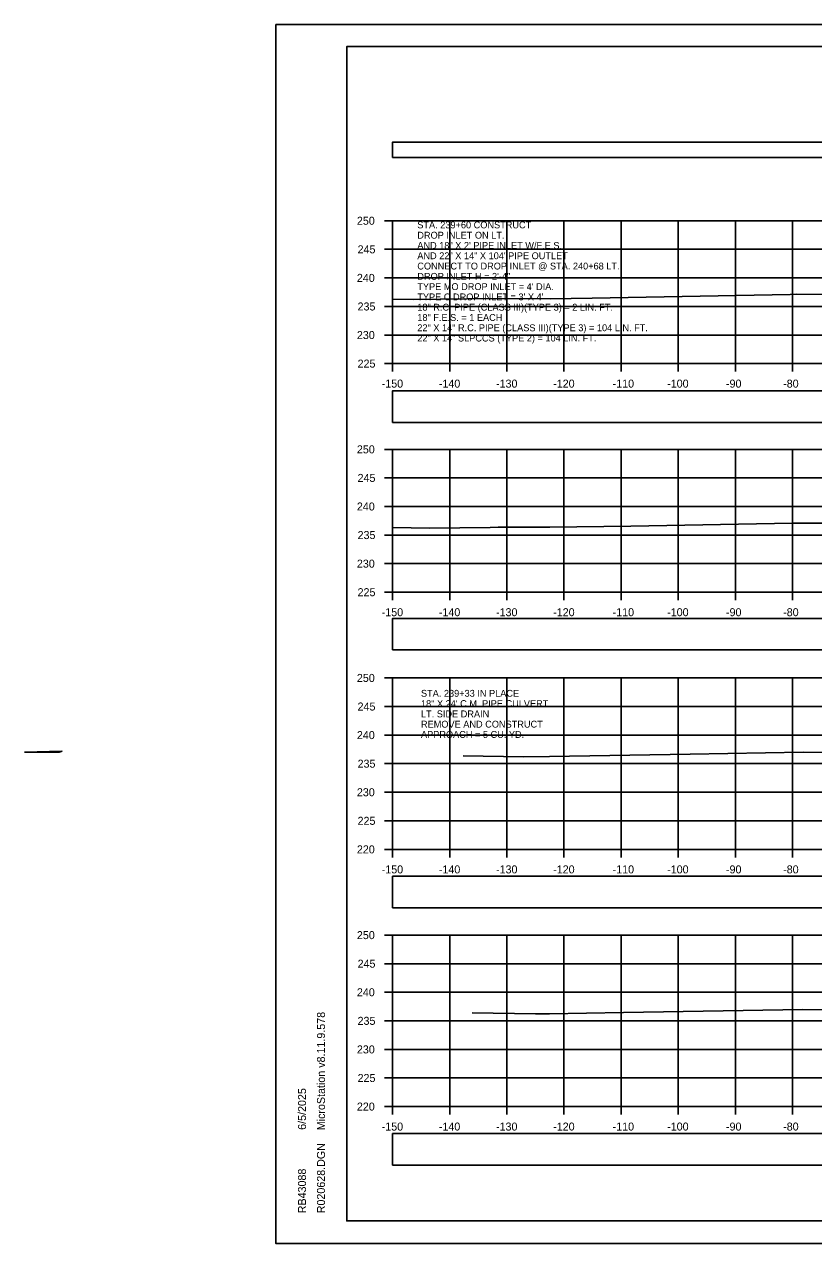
# Model space of a CAD drawing. Extents: x 1369627 to 1374022, y 380035 to 398173.
# Drawn here: x 1371884.1 to 1372022.2, y 389212.3 to 389425.6 of the extents above; entities that cross this region are included whole.
import ezdxf

# ---------------------------------------------------------------- set-up
doc = ezdxf.new("R2010")
doc.units = 0
for name, color, linetype in [('Default', 7, 'Continuous'), ('R_Axis', 7, 'Continuous'), ('R_Axis Annot', 7, 'Continuous'), ('R_Border', 7, 'Continuous'), ('R_Drive', 7, 'Continuous'), ('R_Exist Surface', 7, 'Continuous'), ('R_Grid', 7, 'Continuous'), ('R_No Plot', 7, 'Continuous'), ('R_Water', 7, 'Continuous'), ('R_Water Annot', 7, 'Continuous')]:
    doc.layers.add(name, color=color, linetype=linetype)

msp = doc.modelspace()

# ---------------------------------------------------------------- linework, layer by layer
at = {"layer": 'Default'}
for points in [[(1371948.53, 389402.34), (1372248.53, 389402.34), (1372248.53, 389405.04), (1371948.53, 389405.04)], [(1371948.53, 389356.01), (1372248.53, 389356.01), (1372248.53, 389361.53), (1371948.53, 389361.53)], [(1371948.53, 389316.19), (1372248.53, 389316.19), (1372248.53, 389321.71), (1371948.53, 389321.71)], [(1371948.53, 389271.07), (1372248.53, 389271.07), (1372248.53, 389276.6), (1371948.53, 389276.6)], [(1371948.53, 389226.03), (1372248.53, 389226.03), (1372248.53, 389231.55), (1371948.53, 389231.55)]]:
    msp.add_lwpolyline(points, close=True, dxfattribs=at)
at = {"layer": 'R_Axis'}
for p, q in [((1371947.13, 389391.29), (1371948.53, 389391.29)), ((1371948.53, 389366.29), (1371948.53, 389391.29)), ((1371947.13, 389386.29), (1371948.53, 389386.29)), ((1371947.13, 389381.29), (1371948.53, 389381.29)), ((1371947.13, 389376.29), (1371948.53, 389376.29)), ((1371947.13, 389371.29), (1371948.53, 389371.29)), ((1371947.13, 389366.29), (1371948.53, 389366.29)), ((1371948.53, 389366.29), (1372248.53, 389366.29)), ((1371948.53, 389364.89), (1371948.53, 389366.29)), ((1371958.53, 389364.89), (1371958.53, 389366.29)), ((1371968.53, 389364.89), (1371968.53, 389366.29)), ((1371978.53, 389364.89), (1371978.53, 389366.29)), ((1371988.53, 389364.89), (1371988.53, 389366.29)), ((1371998.53, 389364.89), (1371998.53, 389366.29)), ((1372008.53, 389364.89), (1372008.53, 389366.29)), ((1372018.53, 389364.89), (1372018.53, 389366.29)), ((1371947.13, 389351.29), (1371948.53, 389351.29)), ((1371948.53, 389326.29), (1371948.53, 389351.29)), ((1371947.13, 389346.29), (1371948.53, 389346.29)), ((1371947.13, 389341.29), (1371948.53, 389341.29)), ((1371947.13, 389336.29), (1371948.53, 389336.29)), ((1371947.13, 389331.29), (1371948.53, 389331.29)), ((1371947.13, 389326.29), (1371948.53, 389326.29)), ((1371948.53, 389326.29), (1372248.53, 389326.29)), ((1371948.53, 389324.89), (1371948.53, 389326.29)), ((1371958.53, 389324.89), (1371958.53, 389326.29)), ((1371968.53, 389324.89), (1371968.53, 389326.29)), ((1371978.53, 389324.89), (1371978.53, 389326.29)), ((1371988.53, 389324.89), (1371988.53, 389326.29)), ((1371998.53, 389324.89), (1371998.53, 389326.29)), ((1372008.53, 389324.89), (1372008.53, 389326.29)), ((1372018.53, 389324.89), (1372018.53, 389326.29)), ((1371947.13, 389311.29), (1371948.53, 389311.29)), ((1371948.53, 389281.29), (1371948.53, 389311.29)), ((1371947.13, 389306.29), (1371948.53, 389306.29)), ((1371947.13, 389301.29), (1371948.53, 389301.29)), ((1371947.13, 389296.29), (1371948.53, 389296.29)), ((1371947.13, 389291.29), (1371948.53, 389291.29)), ((1371947.13, 389286.29), (1371948.53, 389286.29)), ((1371947.13, 389281.29), (1371948.53, 389281.29)), ((1371948.53, 389281.29), (1372248.53, 389281.29)), ((1371948.53, 389279.89), (1371948.53, 389281.29)), ((1371958.53, 389279.89), (1371958.53, 389281.29)), ((1371968.53, 389279.89), (1371968.53, 389281.29)), ((1371978.53, 389279.89), (1371978.53, 389281.29)), ((1371988.53, 389279.89), (1371988.53, 389281.29)), ((1371998.53, 389279.89), (1371998.53, 389281.29)), ((1372008.53, 389279.89), (1372008.53, 389281.29)), ((1372018.53, 389279.89), (1372018.53, 389281.29)), ((1371947.13, 389266.29), (1371948.53, 389266.29)), ((1371948.53, 389236.29), (1371948.53, 389266.29)), ((1371947.13, 389261.29), (1371948.53, 389261.29)), ((1371947.13, 389256.29), (1371948.53, 389256.29)), ((1371947.13, 389251.29), (1371948.53, 389251.29)), ((1371947.13, 389246.29), (1371948.53, 389246.29)), ((1371947.13, 389241.29), (1371948.53, 389241.29)), ((1371947.13, 389236.29), (1371948.53, 389236.29)), ((1371948.53, 389236.29), (1372248.53, 389236.29)), ((1371948.53, 389234.89), (1371948.53, 389236.29)), ((1371958.53, 389234.89), (1371958.53, 389236.29)), ((1371968.53, 389234.89), (1371968.53, 389236.29)), ((1371978.53, 389234.89), (1371978.53, 389236.29)), ((1371988.53, 389234.89), (1371988.53, 389236.29)), ((1371998.53, 389234.89), (1371998.53, 389236.29)), ((1372008.53, 389234.89), (1372008.53, 389236.29)), ((1372018.53, 389234.89), (1372018.53, 389236.29))]:
    msp.add_line(p, q, dxfattribs=at)
at = {"layer": 'R_Border'}
for p, q in [((1371940.53, 389421.75), (1372256.71, 389421.75)), ((1371940.53, 389216.29), (1371940.53, 389421.75)), ((1371940.53, 389216.29), (1371940.53, 389216.29)), ((1372256.71, 389216.29), (1371940.53, 389216.29))]:
    msp.add_line(p, q, dxfattribs=at)
at = {"layer": 'R_Drive'}
for p, q in [((1371890.74, 389298.45), (1371884.13, 389298.32)), ((1371884.13, 389298.32), (1371890.24, 389298.28)), ((1371890.24, 389298.28), (1371890.74, 389298.45))]:
    msp.add_line(p, q, dxfattribs=at)
at = {"layer": 'R_Exist Surface'}
for points in [[(1371948.53, 389377.54), (1371952.12, 389377.49), (1371961.54, 389377.62), (1371963.48, 389377.67), (1371976.09, 389377.64), (1371983.45, 389377.74), (1372018.09, 389378.38), (1372019.18, 389378.42), (1372027.09, 389378.39)], [(1371948.57, 389337.59), (1371954.98, 389337.49), (1371965.59, 389337.64), (1371966.99, 389337.68), (1371976.08, 389337.65), (1371990.21, 389337.84), (1372018.52, 389338.37), (1372019.41, 389338.4), (1372028.61, 389338.36)], [(1371960.88, 389297.67), (1371971.42, 389297.5), (1371975.99, 389297.56), (1372000.59, 389297.94), (1372020.36, 389298.28), (1372030.93, 389298.23)], [(1371962.49, 389252.68), (1371973.56, 389252.5), (1371975.97, 389252.54), (1371988.96, 389252.74), (1372020.31, 389253.27), (1372028.28, 389253.23)]]:
    msp.add_lwpolyline(points, dxfattribs=at)
at = {"layer": 'R_Grid'}
for p, q in [((1371948.53, 389391.29), (1372248.53, 389391.29)), ((1371948.53, 389366.29), (1371948.53, 389391.29)), ((1371958.53, 389366.29), (1371958.53, 389391.29)), ((1371968.53, 389366.29), (1371968.53, 389391.29)), ((1371978.53, 389366.29), (1371978.53, 389391.29)), ((1371988.53, 389366.29), (1371988.53, 389391.29)), ((1371998.53, 389366.29), (1371998.53, 389391.29)), ((1372008.53, 389366.29), (1372008.53, 389391.29)), ((1372018.53, 389366.29), (1372018.53, 389391.29)), ((1371948.53, 389386.29), (1372248.53, 389386.29)), ((1371948.53, 389381.29), (1372248.53, 389381.29)), ((1371948.53, 389376.29), (1372248.53, 389376.29)), ((1371948.53, 389371.29), (1372248.53, 389371.29)), ((1371948.53, 389366.29), (1372248.53, 389366.29)), ((1371948.53, 389351.29), (1372248.53, 389351.29)), ((1371948.53, 389326.29), (1371948.53, 389351.29)), ((1371958.53, 389326.29), (1371958.53, 389351.29)), ((1371968.53, 389326.29), (1371968.53, 389351.29)), ((1371978.53, 389326.29), (1371978.53, 389351.29)), ((1371988.53, 389326.29), (1371988.53, 389351.29)), ((1371998.53, 389326.29), (1371998.53, 389351.29)), ((1372008.53, 389326.29), (1372008.53, 389351.29)), ((1372018.53, 389326.29), (1372018.53, 389351.29)), ((1371948.53, 389346.29), (1372248.53, 389346.29)), ((1371948.53, 389341.29), (1372248.53, 389341.29)), ((1371948.53, 389336.29), (1372248.53, 389336.29)), ((1371948.53, 389331.29), (1372248.53, 389331.29)), ((1371948.53, 389326.29), (1372248.53, 389326.29)), ((1371948.53, 389311.29), (1372248.53, 389311.29)), ((1371948.53, 389281.29), (1371948.53, 389311.29)), ((1371958.53, 389281.29), (1371958.53, 389311.29)), ((1371968.53, 389281.29), (1371968.53, 389311.29)), ((1371978.53, 389281.29), (1371978.53, 389311.29)), ((1371988.53, 389281.29), (1371988.53, 389311.29)), ((1371998.53, 389281.29), (1371998.53, 389311.29)), ((1372008.53, 389281.29), (1372008.53, 389311.29)), ((1372018.53, 389281.29), (1372018.53, 389311.29)), ((1371948.53, 389306.29), (1372248.53, 389306.29)), ((1371948.53, 389301.29), (1372248.53, 389301.29)), ((1371948.53, 389296.29), (1372248.53, 389296.29)), ((1371948.53, 389291.29), (1372248.53, 389291.29)), ((1371948.53, 389286.29), (1372248.53, 389286.29)), ((1371948.53, 389281.29), (1372248.53, 389281.29)), ((1371948.53, 389266.29), (1372248.53, 389266.29)), ((1371948.53, 389236.29), (1371948.53, 389266.29)), ((1371958.53, 389236.29), (1371958.53, 389266.29)), ((1371968.53, 389236.29), (1371968.53, 389266.29)), ((1371978.53, 389236.29), (1371978.53, 389266.29)), ((1371988.53, 389236.29), (1371988.53, 389266.29)), ((1371998.53, 389236.29), (1371998.53, 389266.29)), ((1372008.53, 389236.29), (1372008.53, 389266.29)), ((1372018.53, 389236.29), (1372018.53, 389266.29)), ((1371948.53, 389261.29), (1372248.53, 389261.29)), ((1371948.53, 389256.29), (1372248.53, 389256.29)), ((1371948.53, 389251.29), (1372248.53, 389251.29)), ((1371948.53, 389246.29), (1372248.53, 389246.29)), ((1371948.53, 389241.29), (1372248.53, 389241.29)), ((1371948.53, 389236.29), (1372248.53, 389236.29))]:
    msp.add_line(p, q, dxfattribs=at)
at = {"layer": 'R_No Plot'}
for p, q in [((1371928.13, 389425.65), (1372261.46, 389425.65)), ((1371928.13, 389212.31), (1372261.46, 389212.31))]:
    msp.add_line(p, q, dxfattribs=at)
for points in [[(1371928.12, 389425.65), (1372261.46, 389425.65), (1372261.46, 389212.31), (1371928.12, 389212.31)], [(1372174.45, 389421.75), (1372194.07, 389421.75), (1372194.07, 389411.87), (1372210.18, 389411.87), (1372233.38, 389411.87), (1372233.38, 389379.2), (1372256.59, 389379.2), (1372256.71, 389216.29), (1371940.53, 389216.29), (1371940.53, 389421.75)]]:
    msp.add_lwpolyline(points, close=True, dxfattribs=at)

# ---------------------------------------------------------------- texts
at = {"layer": 'R_Axis Annot'}
for s, p in [('250', (1371942.3, 389390.59)), ('245', (1371942.42, 389385.59)), ('240', (1371942.3, 389380.59)), ('235', (1371942.42, 389375.59)), ('230', (1371942.3, 389370.59)), ('225', (1371942.42, 389365.59)), ('-150', (1371946.64, 389362.09)), ('-140', (1371956.64, 389362.09)), ('-130', (1371966.64, 389362.09)), ('-120', (1371976.64, 389362.09)), ('-110', (1371987.04, 389362.09)), ('-100', (1371996.58, 389362.09)), ('-90', (1372006.87, 389362.09)), ('-80', (1372016.87, 389362.09)), ('250', (1371942.3, 389350.59)), ('245', (1371942.42, 389345.59)), ('240', (1371942.3, 389340.59)), ('235', (1371942.42, 389335.59)), ('230', (1371942.3, 389330.59)), ('225', (1371942.42, 389325.59)), ('-150', (1371946.64, 389322.09)), ('-140', (1371956.64, 389322.09)), ('-130', (1371966.64, 389322.09)), ('-120', (1371976.64, 389322.09)), ('-110', (1371987.04, 389322.09)), ('-100', (1371996.58, 389322.09)), ('-90', (1372006.87, 389322.09)), ('-80', (1372016.87, 389322.09)), ('250', (1371942.3, 389310.59)), ('245', (1371942.42, 389305.59)), ('240', (1371942.3, 389300.59)), ('235', (1371942.42, 389295.59)), ('230', (1371942.3, 389290.59)), ('225', (1371942.42, 389285.59)), ('220', (1371942.3, 389280.59)), ('-150', (1371946.64, 389277.09)), ('-140', (1371956.64, 389277.09)), ('-130', (1371966.64, 389277.09)), ('-120', (1371976.64, 389277.09)), ('-110', (1371987.04, 389277.09)), ('-100', (1371996.58, 389277.09)), ('-90', (1372006.87, 389277.09)), ('-80', (1372016.87, 389277.09)), ('250', (1371942.3, 389265.59)), ('245', (1371942.42, 389260.59)), ('240', (1371942.3, 389255.59)), ('235', (1371942.42, 389250.59)), ('230', (1371942.3, 389245.59)), ('225', (1371942.42, 389240.59)), ('220', (1371942.3, 389235.59)), ('-150', (1371946.64, 389232.09)), ('-140', (1371956.64, 389232.09)), ('-130', (1371966.64, 389232.09)), ('-120', (1371976.64, 389232.09)), ('-110', (1371987.04, 389232.09)), ('-100', (1371996.58, 389232.09)), ('-90', (1372006.87, 389232.09)), ('-80', (1372016.87, 389232.09))]:
    msp.add_text(s, height=1.4, dxfattribs=at).set_placement(p)
at = {"layer": 'R_Border'}
for s, p in [('MicroStation v8.11.9.578', (1371936.72, 389232.15)), ('6/5/2025', (1371933.4, 389232.22)), ('R020628.DGN', (1371936.72, 389217.62)), ('RB43088', (1371933.4, 389217.62))]:
    msp.add_text(s, height=1.4, rotation=90, dxfattribs=at).set_placement(p)
at = {"layer": 'R_Water'}
for s, p in [('STA. 239+33 IN PLACE', (1371953.51, 389308)), ('18" X 24\' C.M. PIPE CULVERT', (1371953.51, 389306.2)), ('LT. SIDE DRAIN', (1371953.51, 389304.4)), ('REMOVE AND CONSTRUCT', (1371953.51, 389302.6)), ('APPROACH = 5 CU. YD.', (1371953.51, 389300.8))]:
    msp.add_text(s, height=1.2, dxfattribs=at).set_placement(p)
at = {"layer": 'R_Water Annot'}
for s, p in [('STA. 239+60 CONSTRUCT', (1371952.87, 389389.96)), ('DROP INLET ON LT.', (1371952.87, 389388.16)), ('AND 18" X 2\' PIPE INLET W/F.E.S.', (1371952.87, 389386.36)), ('AND 22" X 14" X 104\' PIPE OUTLET', (1371952.87, 389384.56)), ('CONNECT TO DROP INLET @ STA. 240+68 LT.', (1371952.87, 389382.76)), ('DROP INLET H = 2\'-4"', (1371952.87, 389380.96)), ("TYPE MO DROP INLET = 4' DIA.", (1371952.87, 389379.16)), ("TYPE C DROP INLET = 3' X 4'", (1371952.87, 389377.36)), ('18" R.C. PIPE (CLASS III)(TYPE 3) = 2 LIN. FT.', (1371952.87, 389375.56)), ('22" X 14" R.C. PIPE (CLASS III)(TYPE 3) = 104 LIN. FT.', (1371952.87, 389371.96)), ('18" F.E.S. = 1 EACH', (1371952.87, 389373.76)), ('22" X 14" SLPCCS (TYPE 2) = 104 LIN. FT.', (1371952.87, 389370.16))]:
    msp.add_text(s, height=1.2, dxfattribs=at).set_placement(p)

doc.saveas('drawing.dxf')
